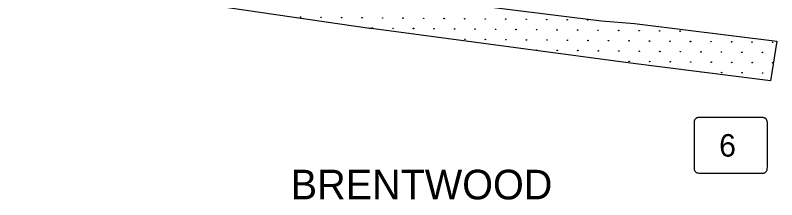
# Model space of a CAD drawing. Extents: x 1612280 to 1883141, y 560852 to 780851.
# Drawn here: x 1720418 to 1734694, y 618200 to 621659 of the extents above; entities that cross this region are included whole.
import ezdxf

# ---------------------------------------------------------------- set-up
doc = ezdxf.new("R2010")
doc.units = 0
for name, color, linetype in [('DESIGN - EROSION CONTROL - Devices', 7, 'Continuous'), ('DESIGN - ROW - Slope Lines', 7, 'Continuous'), ('DESIGN - SCRATCH - User 1', 7, 'Continuous'), ('SURVEY - VEGETATION - Features with Text', 7, 'Continuous')]:
    doc.layers.add(name, color=color, linetype=linetype)

msp = doc.modelspace()

# ---------------------------------------------------------------- linework, layer by layer
at = {"layer": 'DESIGN - EROSION CONTROL - Devices'}
for centre in [(1725767, 621623), (1725767, 621623), (1726151, 621619), (1726151, 621619), (1726536, 621615), (1726536, 621615), (1726920, 621612), (1726920, 621612), (1727305, 621608), (1727305, 621608), (1727689, 621604), (1727689, 621604), (1728074, 621600), (1728074, 621600), (1728458, 621597), (1728458, 621597), (1728843, 621593), (1728843, 621593), (1729228, 621589), (1729228, 621589), (1729612, 621586), (1729612, 621586), (1729997, 621582), (1729997, 621582), (1730381, 621578), (1730381, 621578), (1730766, 621574), (1730766, 621574), (1731150, 621571), (1731150, 621571), (1727114, 621418), (1727114, 621418), (1727499, 621414), (1727499, 621414), (1727884, 621410), (1727884, 621410), (1728268, 621406), (1728268, 621406), (1728653, 621403), (1728653, 621403), (1729037, 621399), (1729037, 621399), (1729422, 621395), (1729422, 621395), (1729806, 621391), (1729806, 621391), (1730191, 621388), (1730191, 621388), (1730575, 621384), (1730575, 621384), (1730960, 621380), (1730960, 621380), (1731344, 621376), (1731344, 621376), (1731729, 621373), (1731729, 621373), (1732114, 621369), (1732114, 621369), (1732498, 621365), (1732498, 621365), (1732883, 621362), (1732883, 621362), (1728847, 621208), (1728847, 621208), (1729231, 621205), (1729231, 621205), (1729616, 621201), (1729616, 621201), (1730000, 621197), (1730000, 621197), (1730385, 621194), (1730385, 621194), (1730770, 621190), (1730770, 621190), (1731154, 621186), (1731154, 621186), (1731539, 621182), (1731539, 621182), (1731923, 621179), (1731923, 621179), (1732308, 621175), (1732308, 621175), (1732692, 621171), (1732692, 621171), (1733077, 621167), (1733077, 621167), (1733461, 621164), (1733461, 621164), (1733846, 621160), (1733846, 621160), (1734230, 621156), (1734230, 621156), (1734615, 621152), (1734615, 621152), (1730195, 621003), (1730195, 621003), (1730579, 620999), (1730579, 620999), (1730964, 620996), (1730964, 620996), (1731348, 620992), (1731348, 620992), (1731733, 620988), (1731733, 620988), (1732117, 620984), (1732117, 620984), (1732502, 620981), (1732502, 620981), (1732886, 620977), (1732886, 620977), (1733271, 620973), (1733271, 620973), (1733656, 620970), (1733656, 620970), (1734040, 620966), (1734040, 620966), (1734425, 620962), (1734425, 620962), (1731927, 620794), (1731927, 620794), (1732311, 620790), (1732311, 620790), (1732696, 620787), (1732696, 620787), (1733081, 620783), (1733081, 620783), (1733465, 620779), (1733465, 620779), (1733850, 620775), (1733850, 620775), (1734234, 620772), (1734234, 620772), (1734619, 620768), (1734619, 620768), (1733659, 620585), (1733659, 620585), (1734044, 620581), (1734044, 620581), (1734428, 620577), (1734428, 620577)]:
    msp.add_circle(centre, 5.28, dxfattribs=at)
msp.add_arc((1733275, 620589), 5.28, 35.3949, 130.3431, dxfattribs=at)
at = {"layer": 'DESIGN - ROW - Slope Lines'}
msp.add_line((1733144, 619641), (1733144, 618809), dxfattribs=at)
msp.add_line((1733144, 619641), (1733144, 618809), dxfattribs=at)
for points in [[(1734517, 619630), (1734517, 619638), (1734517, 619646), (1734516, 619661), (1734514, 619671), (1734512, 619682), (1734510, 619688), (1734507, 619695), (1734503, 619702), (1734497, 619710), (1734493, 619715), (1734487, 619721), (1734482, 619724), (1734476, 619729), (1734471, 619732), (1734462, 619736), (1734456, 619738), (1734449, 619739), (1734440, 619741), (1734432, 619742), (1734423, 619742), (1734411, 619742), (1734401, 619742), (1733244, 619742), (1733235, 619742), (1733224, 619742), (1733215, 619740), (1733206, 619739), (1733202, 619737), (1733195, 619734), (1733188, 619731), (1733183, 619728), (1733174, 619721), (1733168, 619715), (1733163, 619709), (1733159, 619704), (1733153, 619694), (1733150, 619687), (1733148, 619682), (1733147, 619678), (1733147, 619675), (1733146, 619668), (1733145, 619658), (1733144, 619650), (1733144, 619644), (1733144, 619626)], [(1734517, 619630), (1734517, 619638), (1734517, 619646), (1734516, 619661), (1734514, 619671), (1734512, 619682), (1734510, 619688), (1734507, 619695), (1734503, 619702), (1734497, 619710), (1734493, 619715), (1734487, 619721), (1734482, 619724), (1734476, 619729), (1734471, 619732), (1734462, 619736), (1734456, 619738), (1734449, 619739), (1734440, 619741), (1734432, 619742), (1734423, 619742), (1734411, 619742), (1734401, 619742), (1733244, 619742), (1733235, 619742), (1733224, 619742), (1733215, 619740), (1733206, 619739), (1733202, 619737), (1733195, 619734), (1733188, 619731), (1733183, 619728), (1733174, 619721), (1733168, 619715), (1733163, 619709), (1733159, 619704), (1733153, 619694), (1733150, 619687), (1733148, 619682), (1733147, 619678), (1733147, 619675), (1733146, 619668), (1733145, 619658), (1733144, 619650), (1733144, 619644), (1733144, 619626)], [(1734407, 618700), (1734428, 618700), (1734445, 618700), (1734455, 618703), (1734467, 618708), (1734478, 618714), (1734487, 618721), (1734495, 618729), (1734502, 618737), (1734508, 618747), (1734511, 618754), (1734514, 618761), (1734515, 618769), (1734516, 618777), (1734516, 618787), (1734517, 618810), (1734517, 619630)], [(1734407, 618700), (1734428, 618700), (1734445, 618700), (1734455, 618703), (1734467, 618708), (1734478, 618714), (1734487, 618721), (1734495, 618729), (1734502, 618737), (1734508, 618747), (1734511, 618754), (1734514, 618761), (1734515, 618769), (1734516, 618777), (1734516, 618787), (1734517, 618810), (1734517, 619630)], [(1733144, 618809), (1733144, 618800), (1733145, 618790), (1733145, 618781), (1733147, 618771), (1733148, 618762), (1733151, 618754), (1733154, 618747), (1733159, 618740), (1733164, 618732), (1733170, 618726), (1733177, 618720), (1733184, 618714), (1733192, 618710), (1733200, 618706), (1733209, 618703), (1733217, 618702), (1733232, 618700), (1733250, 618700), (1734407, 618700)], [(1733144, 618809), (1733144, 618800), (1733145, 618790), (1733145, 618781), (1733147, 618771), (1733148, 618762), (1733151, 618754), (1733154, 618747), (1733159, 618740), (1733164, 618732), (1733170, 618726), (1733177, 618720), (1733184, 618714), (1733192, 618710), (1733200, 618706), (1733209, 618703), (1733217, 618702), (1733232, 618700), (1733250, 618700), (1734407, 618700)]]:
    msp.add_lwpolyline(points, dxfattribs=at)
at = {"layer": 'DESIGN - SCRATCH - User 1'}
for points in [[(1727103, 621405), (1722950, 622014), (1716345, 623085)], [(1727103, 621405), (1722950, 622014), (1716345, 623085)], [(1727212, 622147), (1727832, 622007), (1731407, 621551), (1732026, 621504), (1734694, 621171)], [(1727212, 622147), (1727832, 622007), (1731407, 621551), (1732026, 621504), (1734694, 621171)], [(1734576, 620430), (1731952, 620758), (1727046, 621416)], [(1734576, 620430), (1731952, 620758), (1727046, 621416)], [(1734694, 621171), (1734576, 620430)], [(1734694, 621171), (1734576, 620430)]]:
    msp.add_lwpolyline(points, dxfattribs=at)

# ---------------------------------------------------------------- texts
at = {"layer": 'DESIGN - ROW - Slope Lines'}
msp.add_text('6', height=422, rotation=0.0011, dxfattribs=at).set_placement((1733614, 619009))
msp.add_text('6', height=422, rotation=0.0011, dxfattribs=at).set_placement((1733614, 619009))
at = {"layer": 'SURVEY - VEGETATION - Features with Text'}
msp.add_text('BRENTWOOD', height=555, rotation=0, dxfattribs=at).set_placement((1725581, 618208))
msp.add_text('BRENTWOOD', height=555, rotation=0, dxfattribs=at).set_placement((1725581, 618208))

doc.saveas('drawing.dxf')
